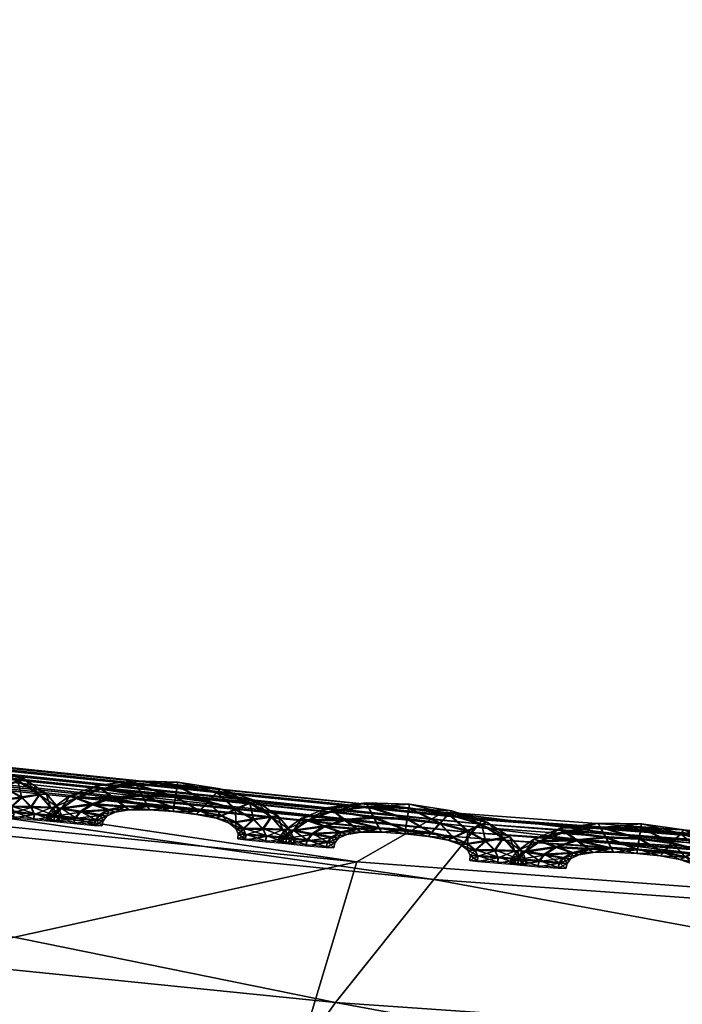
# Model space of a CAD drawing. Extents: x -7.4 to 7.4, y -11.5 to 9.8.
# Tile 332 of 469: x -0.643 to -0.484, y 9.394 to 9.632. Entities that reach past the tile are written whole.
import ezdxf

# ---------------------------------------------------------------- set-up
doc = ezdxf.new("R2010")
doc.units = 0
doc.header["$MEASUREMENT"] = 0
for name, color, linetype in [('A-FURN-3-ST', 150, 'Continuous'), ('A-FURN-3-ST-SEAM', 130, 'Continuous'), ('A-FURN-3-ST-SI', 160, 'Continuous')]:
    doc.layers.add(name, color=color, linetype=linetype)

msp = doc.modelspace()

# ---------------------------------------------------------------- meshes
at = {"layer": 'A-FURN-3-ST'}
mesh = msp.add_polyface(dxfattribs=at)
corners = [(-0.29098, 9.30467, 0.61819), (-0.27167, 9.40709, 1.00151), (0, 9.39906, 1.00155), (0, 9.29704, 0.61819), (-0.5936, 9.32387, 0.61819), (-0.56214, 9.4288, 1.00144), (-0.91719, 9.35069, 0.61819), (-0.8849, 9.46131, 1.00129), (-1.26207, 9.38711, 0.61819), (-1.23172, 9.50581, 1.00113), (-1.62401, 9.43544, 0.61819), (-1.5897, 9.56341, 1.00098), (-1.99018, 9.49361, 0.61819), (-1.94875, 9.63192, 1.00083), (-2.34041, 9.55636, 0.61819), (-1.35123, 9.09059, 0.56582), (-1.73692, 9.11935, 0.56582), (-2.1241, 9.15424, 0.56582), (-1.859, 8.65716, 0.55836), (-2.2831, 8.66878, 0.55836), (-1.44439, 8.6476, 0.55836), (-0.63005, 9.05338, 0.56582), (-0.97932, 9.06921, 0.56582), (-1.03908, 8.64051, 0.55836), (-0.65929, 8.63524, 0.55836), (-1.91804, 8.11232, 0.55836), (-2.39411, 8.11376, 0.55836), (-1.93379, 7.51392, 0.55836), (-1.48547, 8.11113, 0.55836), (-1.49132, 7.51392, 0.55836), (-1.06504, 8.11026, 0.55836), (-1.06876, 7.51392, 0.55836), (-0.67156, 8.1096, 0.55836), (-0.6733, 7.51392, 0.55836), (-0.32248, 8.10911, 0.55836), (0, 8.1089, 0.55836), (0, 7.51392, 0.55836), (-0.31817, 8.63132, 0.55836), (0, 8.62968, 0.55836), (-0.32308, 7.51392, 0.55836), (0, 9.03682, 0.56582), (-0.30741, 9.0416, 0.56582), (0.29098, 9.30467, 0.61819)]
mesh.append_faces([[corners[k] for k in face] for face in [(0, 1, 2), (2, 3, 0), (4, 5, 1), (1, 0, 4), (6, 7, 5), (5, 4, 6), (8, 9, 7), (7, 6, 8), (10, 11, 9), (9, 8, 10), (12, 13, 11), (11, 10, 12), (13, 12, 14), (15, 16, 10), (10, 8, 15), (16, 17, 12), (12, 10, 16), (17, 16, 18), (18, 19, 17), (16, 15, 20), (20, 18, 16), (21, 22, 6), (6, 4, 21), (22, 15, 8), (8, 6, 22), (20, 15, 22), (22, 23, 20), (22, 21, 24), (24, 23, 22), (19, 18, 25), (18, 20, 28), (28, 25, 18), (20, 23, 30), (30, 28, 20), (23, 24, 32), (32, 30, 23), (35, 34, 37), (37, 38, 35), (34, 32, 24), (24, 37, 34), (40, 41, 0), (0, 3, 40), (41, 21, 4), (4, 0, 41), (37, 24, 21), (21, 41, 37), (38, 37, 41), (41, 40, 38), (42, 3, 2), (40, 3, 42)]])
mesh.append_faces([[corners[k] for k in face] for face in [(29, 27, 25), (31, 29, 28), (33, 31, 30), (39, 33, 32)]], dxfattribs={"vtx0": -1, "vtx1": -1, "vtx2": -1})
mesh.append_faces([[corners[k] for k in face] for face in [(26, 25, 27), (25, 28, 29), (28, 30, 31), (30, 32, 33), (34, 35, 36), (32, 34, 39)]], dxfattribs={"vtx1": -1, "vtx2": -1})
mesh = msp.add_polyface(dxfattribs=at)
corners = [(-0.87283, 9.47288, 17.63264), (-0.87501, 9.47078, 17.62134), (-1.2449, 9.51899, 17.61351), (-1.24296, 9.52109, 17.62484), (-0.87631, 9.46955, 17.61473), (-1.24609, 9.51771, 17.60693), (-0.53471, 9.43593, 17.62834), (-0.5327, 9.43799, 17.6396), (-1.61344, 9.57783, 17.59997), (-1.61246, 9.5791, 17.60655), (-1.24743, 9.3698, 17.76043), (-1.2948, 9.42056, 17.66748), (-1.65219, 9.48001, 17.6601), (-0.93369, 9.39773, 17.65706), (-0.93476, 9.3731, 17.67581), (-0.59269, 9.3387, 17.68322), (-0.89499, 9.32341, 17.7683), (-1.29674, 9.44553, 17.64876), (-0.88458, 9.45933, 17.66261), (-0.91007, 9.42962, 17.66082), (-0.56725, 9.39489, 17.66805), (-0.58956, 9.36317, 17.66451), (-1.27624, 9.47762, 17.65272), (-1.25349, 9.50745, 17.65477), (-1.61974, 9.56752, 17.64778), (-1.63909, 9.53749, 17.64557), (-0.87342, 9.47202, 17.65017), (-0.53325, 9.43716, 17.65713), (-0.54358, 9.42452, 17.66965), (-1.24351, 9.52022, 17.64237), (-1.2449, 9.51899, 17.60123), (-1.24296, 9.52109, 17.59609), (-1.61079, 9.58124, 17.58913), (-1.61246, 9.5791, 17.59427), (-1.61079, 9.58124, 17.61788), (-1.61123, 9.58038, 17.63549), (-0.87501, 9.47078, 17.60902), (-0.87283, 9.47288, 17.60389), (-0.53471, 9.43593, 17.61602), (-0.5359, 9.43465, 17.62173)]
mesh.append_faces([[corners[k] for k in face] for face in [(0, 1, 2), (2, 3, 0), (1, 4, 5), (5, 2, 1), (4, 1, 6), (1, 0, 7), (2, 5, 8), (3, 2, 9), (10, 11, 12), (13, 14, 15), (11, 10, 16), (16, 14, 11), (17, 11, 14), (14, 13, 17), (18, 19, 20), (19, 13, 21), (22, 17, 13), (13, 19, 22), (23, 22, 19), (19, 18, 23), (22, 23, 24), (17, 22, 25), (0, 26, 27), (26, 18, 28), (29, 23, 18), (18, 26, 29), (3, 29, 26), (26, 0, 3), (30, 31, 32), (5, 30, 33), (29, 3, 34), (23, 29, 35), (4, 36, 30), (30, 5, 4), (36, 37, 31), (31, 30, 36), (37, 36, 38), (36, 4, 39)]])
mesh = msp.add_polyface(dxfattribs=at)
corners = [(-0.93476, 9.3731, 17.67581), (-0.89499, 9.32341, 17.7683), (-0.56451, 9.28971, 17.77534), (-2.07261, 8.3011, 18.26371), (-1.91864, 8.77223, 18.23218), (-2.29245, 8.80848, 18.22545), (-2.50658, 8.31321, 18.25561), (-2.63329, 8.83947, 18.21788), (-2.1687, 9.2031, 18.1293), (-2.46075, 9.25498, 18.12257), (-1.81998, 9.14233, 18.13607), (-1.64855, 8.28994, 18.27036), (-1.53168, 8.73857, 18.23823), (-1.45539, 9.08601, 18.14223), (-1.1462, 8.71084, 18.24386), (-1.09527, 9.03921, 18.14817), (-1.23394, 8.28071, 18.27603), (-0.83298, 8.27387, 18.28105), (-0.7788, 8.6902, 18.24922), (-0.75585, 9.00398, 18.1541), (-1.70755, 7.77134, 18.29528), (-1.27497, 7.77019, 18.30117), (-0.85894, 7.76932, 18.30608), (-2.18362, 7.77274, 18.28706), (-0.81335, 9.20924, 17.96105), (-0.50512, 9.17752, 17.96717), (-1.15265, 9.25259, 17.95413), (-1.24743, 9.3698, 17.76043), (-1.60256, 9.4286, 17.75332), (-1.50521, 9.30879, 17.94759), (-1.85947, 9.37574, 17.941), (-2.19743, 9.44775, 17.93382), (-2.46914, 9.50927, 17.92716)]
mesh.append_faces([[corners[k] for k in face] for face in [(0, 1, 2), (3, 4, 5), (5, 6, 3), (6, 5, 7), (8, 9, 7), (7, 5, 8), (10, 8, 5), (5, 4, 10), (4, 3, 11), (11, 12, 4), (12, 13, 10), (10, 4, 12), (14, 15, 13), (13, 12, 14), (12, 11, 16), (16, 14, 12), (17, 18, 14), (14, 16, 17), (18, 19, 15), (15, 14, 18), (20, 11, 3), (21, 16, 11), (22, 17, 16), (23, 3, 6), (1, 24, 25), (26, 15, 19), (19, 24, 26), (27, 26, 24), (24, 1, 27), (28, 29, 26), (26, 27, 28), (29, 13, 15), (15, 26, 29), (30, 10, 13), (13, 29, 30), (31, 8, 10), (10, 30, 31), (32, 9, 8)]])
mesh = msp.add_polyface(dxfattribs=at)
corners = [(-0.53471, 9.43593, 17.62834), (-0.5359, 9.43465, 17.62173), (-0.87631, 9.46955, 17.61473), (-0.5327, 9.43799, 17.6396), (-0.87501, 9.47078, 17.62134), (-0.24915, 9.41731, 17.64394), (-0.25034, 9.41521, 17.63264), (-0.25105, 9.41397, 17.62606), (0, 9.40845, 17.63405), (0, 9.40717, 17.62747), (0, 9.41051, 17.6453), (-0.59269, 9.3387, 17.68322), (-0.58956, 9.36317, 17.66451), (-0.93369, 9.39773, 17.65706), (-0.25564, 9.40383, 17.67398), (-0.26981, 9.37425, 17.67253), (0, 9.36749, 17.67402), (0, 9.39704, 17.67539), (-0.56725, 9.39489, 17.66805), (-0.28323, 9.34257, 17.66919), (-0.54358, 9.42452, 17.66965), (-0.88458, 9.45933, 17.66261), (-0.91007, 9.42962, 17.66082), (-0.25034, 9.41521, 17.62036), (-0.53471, 9.43593, 17.61602), (-0.24915, 9.41731, 17.61522), (-0.5327, 9.43799, 17.61088), (0, 9.40845, 17.62176), (0, 9.41051, 17.61663), (-0.53325, 9.43716, 17.65713), (-0.87283, 9.47288, 17.63264), (-0.87342, 9.47202, 17.65017), (-0.87283, 9.47288, 17.60389), (-0.87501, 9.47078, 17.60902), (-0.24947, 9.41644, 17.66143), (0, 9.40964, 17.6628)]
mesh.append_faces([[corners[k] for k in face] for face in [(0, 1, 2), (3, 0, 4), (5, 6, 0), (0, 3, 5), (6, 7, 1), (1, 0, 6), (8, 9, 7), (7, 6, 8), (10, 8, 6), (6, 5, 10), (11, 12, 13), (14, 15, 16), (16, 17, 14), (18, 12, 19), (19, 15, 18), (20, 18, 15), (15, 14, 20), (18, 20, 21), (12, 18, 22), (7, 23, 24), (24, 1, 7), (23, 25, 26), (26, 24, 23), (27, 28, 25), (25, 23, 27), (9, 27, 23), (23, 7, 9), (29, 3, 30), (20, 29, 31), (24, 26, 32), (1, 24, 33), (5, 34, 35), (35, 10, 5), (34, 14, 17), (17, 35, 34), (29, 20, 14), (14, 34, 29), (3, 29, 34), (34, 5, 3)]])
at = {"layer": 'A-FURN-3-ST-SEAM'}
mesh = msp.add_polyface(dxfattribs=at)
corners = [(-0.67963, 9.45167, 17.6223), (-0.67112, 9.45266, 17.62252), (-0.66982, 9.45006, 17.62382), (-0.66175, 9.44969, 17.62397), (-0.6716, 9.45373, 17.61914), (-0.67678, 9.44953, 17.62366), (-0.66218, 9.44713, 17.62271), (-0.66135, 9.45233, 17.62271), (-0.66119, 9.4534, 17.61933), (-0.6807, 9.45258, 17.61891), (-0.68573, 9.44944, 17.62214), (-0.66851, 9.44755, 17.6226), (-0.65593, 9.44635, 17.62283), (-0.65383, 9.44854, 17.62412), (-0.66135, 9.45249, 17.61598), (-0.67112, 9.45286, 17.61579), (-0.68177, 9.448, 17.62355), (-0.67393, 9.44738, 17.62249), (-0.66234, 9.44623, 17.61937), (-0.668, 9.44668, 17.61925), (-0.65173, 9.4508, 17.62286), (-0.65098, 9.45175, 17.61952), (-0.65177, 9.45101, 17.61613), (-0.67963, 9.45187, 17.61556), (-0.68719, 9.4501, 17.61876), (-0.68933, 9.44697, 17.62207), (-0.67287, 9.44668, 17.61914), (-0.65672, 9.44561, 17.61944), (-0.65066, 9.4452, 17.6229), (-0.64726, 9.44668, 17.62423), (-0.65383, 9.44879, 17.61488), (-0.66175, 9.44994, 17.61473), (-0.66982, 9.45031, 17.61458), (-0.6847, 9.44615, 17.62348), (-0.67781, 9.44656, 17.62241), (-0.67631, 9.44611, 17.6191), (-0.66851, 9.44771, 17.61587), (-0.66218, 9.4473, 17.61598), (-0.67393, 9.44759, 17.61575), (-0.64382, 9.44825, 17.62302), (-0.64251, 9.44891, 17.61967), (-0.64382, 9.44845, 17.61628), (-0.64726, 9.44693, 17.61499), (-0.67678, 9.44977, 17.61442), (-0.68569, 9.44965, 17.61541), (-0.69103, 9.44738, 17.61864), (-0.69083, 9.4452, 17.62199), (-0.67777, 9.44677, 17.61568), (-0.65593, 9.44652, 17.6161), (-0.65197, 9.44471, 17.61952), (-0.64722, 9.44368, 17.62298), (-0.64291, 9.44425, 17.62431), (-0.6507, 9.44536, 17.61617), (-0.69265, 9.44549, 17.61857), (-0.68596, 9.44466, 17.62344), (-0.68007, 9.44536, 17.62233), (-0.67833, 9.44516, 17.61903), (-0.68007, 9.44557, 17.6156), (-0.68173, 9.44821, 17.61427), (-0.63863, 9.44495, 17.62313), (-0.63701, 9.44528, 17.61978), (-0.63863, 9.44512, 17.6164), (-0.64295, 9.4445, 17.61503), (-0.64722, 9.44384, 17.61625), (-0.68929, 9.44713, 17.61533), (-0.69079, 9.44536, 17.61526), (-0.69305, 9.44421, 17.61857), (-0.69123, 9.44392, 17.62199), (-0.6847, 9.44639, 17.61419), (-0.64885, 9.44351, 17.6196), (-0.6454, 9.44207, 17.62302), (-0.64065, 9.4419, 17.62435), (-0.69119, 9.44413, 17.61526), (-0.68628, 9.44343, 17.62344), (-0.68106, 9.44417, 17.62233), (-0.67924, 9.44405, 17.61903), (-0.68106, 9.44434, 17.6156), (-0.6359, 9.44186, 17.62317), (-0.63416, 9.4419, 17.61982), (-0.63594, 9.44203, 17.61644), (-0.64065, 9.44215, 17.61511), (-0.6454, 9.44223, 17.61628), (-0.64718, 9.44219, 17.61963), (-0.68592, 9.44487, 17.61416), (-0.68628, 9.44363, 17.61416), (-0.64481, 9.44071, 17.62302), (-0.6399, 9.44021, 17.62435), (-0.68137, 9.44297, 17.62233), (-0.67951, 9.44285, 17.61903), (-0.68137, 9.44314, 17.6156), (-0.64667, 9.44096, 17.61963), (-0.63503, 9.43985, 17.62317), (-0.63317, 9.43976, 17.61986), (-0.63503, 9.44001, 17.61644), (-0.63994, 9.44046, 17.61511), (-0.64485, 9.44087, 17.61628), (-0.64675, 9.43972, 17.61963), (-0.64489, 9.43947, 17.62302), (-0.63998, 9.43898, 17.62435), (-0.64493, 9.43964, 17.61628), (-0.63507, 9.43852, 17.62317), (-0.63321, 9.43844, 17.61986), (-0.63507, 9.43873, 17.61644), (-0.63998, 9.43923, 17.61511)]
mesh.append_faces([[corners[k] for k in face] for face in [(2, 1, 0), (1, 2, 3), (0, 1, 4), (0, 5, 2), (6, 3, 2), (3, 7, 1), (8, 4, 1), (4, 9, 0), (5, 0, 10), (11, 2, 5), (3, 6, 12), (2, 11, 6), (7, 3, 13), (1, 7, 8), (4, 8, 14), (9, 4, 15), (10, 0, 9), (10, 16, 5), (5, 17, 11), (12, 6, 18), (12, 13, 3), (6, 11, 19), (13, 20, 7), (21, 8, 7), (22, 14, 8), (14, 15, 4), (15, 23, 9), (9, 24, 10), (16, 10, 25), (17, 5, 16), (11, 17, 26), (19, 18, 6), (18, 27, 12), (13, 12, 28), (26, 19, 11), (20, 13, 29), (7, 20, 21), (8, 21, 22), (14, 22, 30), (15, 14, 31), (23, 15, 32), (24, 9, 23), (25, 10, 24), (25, 33, 16), (16, 34, 17), (35, 26, 17), (18, 19, 36), (27, 18, 37), (28, 12, 27), (28, 29, 13), (19, 26, 38), (29, 39, 20), (40, 21, 20), (41, 22, 21), (42, 30, 22), (30, 31, 14), (31, 32, 15), (32, 43, 23), (23, 44, 24), (24, 45, 25), (33, 25, 46), (34, 16, 33), (17, 34, 35), (26, 35, 47), (38, 36, 19), (36, 37, 18), (37, 48, 27), (27, 49, 28), (29, 28, 50), (47, 38, 26), (39, 29, 51), (20, 39, 40), (21, 40, 41), (22, 41, 42), (30, 42, 52), (31, 30, 48), (32, 31, 37), (43, 32, 36), (44, 23, 43), (45, 24, 44), (25, 45, 53), (53, 46, 25), (46, 54, 33), (33, 55, 34), (56, 35, 34), (57, 47, 35), (36, 38, 43), (37, 36, 32), (48, 37, 31), (49, 27, 48), (50, 28, 49), (50, 51, 29), (38, 47, 58), (51, 59, 39), (60, 40, 39), (61, 41, 40), (62, 42, 41), (63, 52, 42), (52, 48, 30), (43, 58, 44), (44, 64, 45), (65, 53, 45), (46, 53, 66), (54, 46, 67), (55, 33, 54), (34, 55, 56), (35, 56, 57), (47, 57, 68), (58, 43, 38), (48, 52, 49), (49, 69, 50), (51, 50, 70), (68, 58, 47), (59, 51, 71), (39, 59, 60), (40, 60, 61), (41, 61, 62), (42, 62, 63), (52, 63, 69), (64, 44, 58), (45, 64, 65), (53, 65, 72), (72, 66, 53), (66, 67, 46), (67, 73, 54), (54, 74, 55), (56, 55, 74), (57, 56, 75), (68, 57, 76), (69, 49, 52), (70, 50, 69), (70, 71, 51), (58, 68, 64), (71, 77, 59), (78, 60, 59), (79, 61, 60), (80, 62, 61), (81, 63, 62), (82, 69, 63), (83, 65, 64), (84, 72, 65), (74, 54, 73), (74, 75, 56), (75, 76, 57), (76, 83, 68), (69, 82, 70), (71, 70, 85), (64, 68, 83), (77, 71, 86), (59, 77, 78), (60, 78, 79), (61, 79, 80), (62, 80, 81), (63, 81, 82), (65, 83, 84), (73, 87, 74), (75, 74, 87), (76, 75, 88), (83, 76, 89), (70, 82, 90), (90, 85, 70), (85, 86, 71), (86, 91, 77), (78, 77, 91), (79, 78, 92), (80, 79, 93), (81, 80, 94), (82, 81, 95), (89, 84, 83), (87, 88, 75), (88, 89, 76), (95, 90, 82), (85, 90, 96), (86, 85, 97), (91, 86, 98), (91, 92, 78), (92, 93, 79), (93, 94, 80), (94, 95, 81), (90, 95, 99), (99, 96, 90), (96, 97, 85), (97, 98, 86), (98, 100, 91), (92, 91, 100), (93, 92, 101), (94, 93, 102), (95, 94, 103), (103, 99, 95), (100, 101, 92), (101, 102, 93), (102, 103, 94)]])
mesh = msp.add_polyface(dxfattribs=at)
corners = [(-0.62376, 9.44635, 17.62344), (-0.61525, 9.44734, 17.62363), (-0.6139, 9.44475, 17.62492), (-0.60587, 9.44434, 17.62507), (-0.61572, 9.44837, 17.62024), (-0.62091, 9.44417, 17.62477), (-0.60626, 9.44178, 17.62382), (-0.60547, 9.44697, 17.62382), (-0.60531, 9.44804, 17.62043), (-0.62482, 9.44722, 17.62001), (-0.62981, 9.44409, 17.62328), (-0.61259, 9.44219, 17.6237), (-0.60001, 9.441, 17.62393), (-0.59795, 9.44322, 17.62523), (-0.60547, 9.44718, 17.61709), (-0.61525, 9.44751, 17.61689), (-0.62585, 9.4426, 17.62465), (-0.61806, 9.44207, 17.62359), (-0.60642, 9.44092, 17.62047), (-0.61212, 9.44133, 17.62036), (-0.59586, 9.44549, 17.62401), (-0.5951, 9.44639, 17.62062), (-0.59589, 9.44565, 17.61727), (-0.62376, 9.44652, 17.61671), (-0.63131, 9.44471, 17.61986), (-0.63341, 9.44157, 17.62317), (-0.61699, 9.44133, 17.62028), (-0.6008, 9.44026, 17.62055), (-0.59479, 9.43985, 17.62401), (-0.59134, 9.44137, 17.62534), (-0.59795, 9.44347, 17.61598), (-0.60587, 9.44458, 17.61583), (-0.6139, 9.44495, 17.61568), (-0.62878, 9.44079, 17.62458), (-0.62189, 9.44125, 17.62351), (-0.62039, 9.44079, 17.6202), (-0.61259, 9.4424, 17.61697), (-0.6063, 9.44194, 17.61709), (-0.61806, 9.44223, 17.61686), (-0.58794, 9.44293, 17.62412), (-0.58664, 9.44359, 17.62078), (-0.58794, 9.4431, 17.61739), (-0.59138, 9.44157, 17.6161), (-0.62091, 9.44442, 17.61553), (-0.62981, 9.44425, 17.61655), (-0.63515, 9.44199, 17.61975), (-0.63491, 9.4398, 17.62313), (-0.62189, 9.44141, 17.61678), (-0.60005, 9.44116, 17.6172), (-0.59605, 9.43935, 17.62062), (-0.5913, 9.43832, 17.62408), (-0.58703, 9.43894, 17.62541), (-0.59479, 9.44001, 17.61727), (-0.63673, 9.44009, 17.61971), (-0.63005, 9.43927, 17.62454), (-0.62415, 9.44001, 17.62348), (-0.62241, 9.4398, 17.62016), (-0.62415, 9.44021, 17.61674), (-0.62585, 9.44285, 17.61541), (-0.58272, 9.4396, 17.62423), (-0.58113, 9.43993, 17.62089), (-0.58276, 9.43976, 17.61751), (-0.58703, 9.43918, 17.61617), (-0.5913, 9.43849, 17.61735), (-0.63341, 9.44178, 17.61644), (-0.63491, 9.44001, 17.6164), (-0.63713, 9.43881, 17.61971), (-0.63527, 9.43852, 17.62313), (-0.62878, 9.44104, 17.61533), (-0.59293, 9.43816, 17.6207), (-0.58948, 9.43671, 17.62412), (-0.58474, 9.43659, 17.62545), (-0.63527, 9.43873, 17.6164), (-0.63036, 9.43803, 17.62454), (-0.62514, 9.43881, 17.62344), (-0.62332, 9.43869, 17.62013), (-0.62514, 9.43898, 17.61671), (-0.58002, 9.43651, 17.62427), (-0.57825, 9.43655, 17.62093), (-0.58002, 9.43667, 17.61754), (-0.58477, 9.43684, 17.61621), (-0.58948, 9.43692, 17.61739), (-0.59127, 9.43684, 17.62073), (-0.63001, 9.43951, 17.6153), (-0.63036, 9.43828, 17.6153), (-0.58889, 9.43535, 17.62412), (-0.58398, 9.4349, 17.62549), (-0.62546, 9.43762, 17.62344), (-0.6236, 9.43753, 17.62013), (-0.62546, 9.43778, 17.61671), (-0.59075, 9.4356, 17.62073), (-0.57912, 9.43449, 17.62431), (-0.5773, 9.43445, 17.62096), (-0.57912, 9.43469, 17.61754), (-0.58402, 9.43515, 17.61621), (-0.58893, 9.43552, 17.61739), (-0.59083, 9.4344, 17.62073), (-0.58897, 9.43412, 17.62412), (-0.58406, 9.43362, 17.62549), (-0.58901, 9.43432, 17.61739), (-0.57915, 9.43321, 17.62431), (-0.5773, 9.43308, 17.62096), (-0.57915, 9.43338, 17.61758), (-0.5841, 9.43387, 17.61621)]
mesh.append_faces([[corners[k] for k in face] for face in [(2, 1, 0), (1, 2, 3), (0, 1, 4), (0, 5, 2), (6, 3, 2), (3, 7, 1), (8, 4, 1), (4, 9, 0), (5, 0, 10), (11, 2, 5), (3, 6, 12), (2, 11, 6), (7, 3, 13), (1, 7, 8), (4, 8, 14), (9, 4, 15), (10, 0, 9), (10, 16, 5), (5, 17, 11), (12, 6, 18), (12, 13, 3), (6, 11, 19), (13, 20, 7), (21, 8, 7), (22, 14, 8), (14, 15, 4), (15, 23, 9), (9, 24, 10), (16, 10, 25), (17, 5, 16), (11, 17, 26), (19, 18, 6), (18, 27, 12), (13, 12, 28), (26, 19, 11), (20, 13, 29), (7, 20, 21), (8, 21, 22), (14, 22, 30), (15, 14, 31), (23, 15, 32), (24, 9, 23), (25, 10, 24), (25, 33, 16), (16, 34, 17), (35, 26, 17), (18, 19, 36), (27, 18, 37), (28, 12, 27), (28, 29, 13), (19, 26, 38), (29, 39, 20), (40, 21, 20), (41, 22, 21), (42, 30, 22), (30, 31, 14), (31, 32, 15), (32, 43, 23), (23, 44, 24), (24, 45, 25), (33, 25, 46), (34, 16, 33), (17, 34, 35), (26, 35, 47), (38, 36, 19), (36, 37, 18), (37, 48, 27), (27, 49, 28), (29, 28, 50), (47, 38, 26), (39, 29, 51), (20, 39, 40), (21, 40, 41), (22, 41, 42), (30, 42, 52), (31, 30, 48), (32, 31, 37), (43, 32, 36), (44, 23, 43), (45, 24, 44), (25, 45, 53), (53, 46, 25), (46, 54, 33), (33, 55, 34), (56, 35, 34), (57, 47, 35), (36, 38, 43), (37, 36, 32), (48, 37, 31), (49, 27, 48), (50, 28, 49), (50, 51, 29), (38, 47, 58), (51, 59, 39), (60, 40, 39), (61, 41, 40), (62, 42, 41), (63, 52, 42), (52, 48, 30), (43, 58, 44), (44, 64, 45), (65, 53, 45), (46, 53, 66), (54, 46, 67), (55, 33, 54), (34, 55, 56), (35, 56, 57), (47, 57, 68), (58, 43, 38), (48, 52, 49), (49, 69, 50), (51, 50, 70), (68, 58, 47), (59, 51, 71), (39, 59, 60), (40, 60, 61), (41, 61, 62), (42, 62, 63), (52, 63, 69), (64, 44, 58), (45, 64, 65), (53, 65, 72), (72, 66, 53), (66, 67, 46), (67, 73, 54), (54, 74, 55), (56, 55, 74), (57, 56, 75), (68, 57, 76), (69, 49, 52), (70, 50, 69), (70, 71, 51), (58, 68, 64), (71, 77, 59), (78, 60, 59), (79, 61, 60), (80, 62, 61), (81, 63, 62), (82, 69, 63), (83, 65, 64), (84, 72, 65), (74, 54, 73), (74, 75, 56), (75, 76, 57), (76, 83, 68), (69, 82, 70), (71, 70, 85), (64, 68, 83), (77, 71, 86), (59, 77, 78), (60, 78, 79), (61, 79, 80), (62, 80, 81), (63, 81, 82), (65, 83, 84), (73, 87, 74), (75, 74, 87), (76, 75, 88), (83, 76, 89), (70, 82, 90), (90, 85, 70), (85, 86, 71), (86, 91, 77), (78, 77, 91), (79, 78, 92), (80, 79, 93), (81, 80, 94), (82, 81, 95), (89, 84, 83), (87, 88, 75), (88, 89, 76), (95, 90, 82), (85, 90, 96), (86, 85, 97), (91, 86, 98), (91, 92, 78), (92, 93, 79), (93, 94, 80), (94, 95, 81), (90, 95, 99), (99, 96, 90), (96, 97, 85), (97, 98, 86), (98, 100, 91), (92, 91, 100), (93, 92, 101), (94, 93, 102), (95, 94, 103), (103, 99, 95), (100, 101, 92), (101, 102, 93), (102, 103, 94)]])
mesh = msp.add_polyface(dxfattribs=at)
corners = [(-0.56784, 9.441, 17.62454), (-0.55937, 9.44199, 17.62473), (-0.55803, 9.43939, 17.62602), (-0.54999, 9.43902, 17.62618), (-0.55984, 9.44306, 17.62134), (-0.56499, 9.43881, 17.62587), (-0.55038, 9.43647, 17.62492), (-0.54959, 9.44166, 17.62492), (-0.54943, 9.44273, 17.62154), (-0.56895, 9.4419, 17.62112), (-0.57393, 9.43873, 17.62439), (-0.55672, 9.43688, 17.6248), (-0.54413, 9.43572, 17.62503), (-0.54204, 9.43795, 17.62633), (-0.54959, 9.44186, 17.61819), (-0.55937, 9.44215, 17.618), (-0.56993, 9.43729, 17.62576), (-0.56214, 9.43671, 17.62469), (-0.55054, 9.43556, 17.62157), (-0.5562, 9.43597, 17.62146), (-0.53998, 9.44021, 17.62507), (-0.53923, 9.44116, 17.62173), (-0.54002, 9.44042, 17.61834), (-0.56784, 9.44116, 17.61781), (-0.5754, 9.43935, 17.62096), (-0.5775, 9.43626, 17.62427), (-0.56107, 9.43601, 17.62138), (-0.54488, 9.43494, 17.62165), (-0.53887, 9.43457, 17.62511), (-0.53543, 9.43614, 17.62644), (-0.54208, 9.43819, 17.61705), (-0.54999, 9.43927, 17.61693), (-0.55803, 9.43964, 17.61678), (-0.57286, 9.43543, 17.62568), (-0.56598, 9.43589, 17.62462), (-0.56451, 9.43543, 17.62131), (-0.55672, 9.43704, 17.61808), (-0.55038, 9.43663, 17.61819), (-0.56214, 9.43688, 17.61796), (-0.53202, 9.43774, 17.62523), (-0.53076, 9.4384, 17.62184), (-0.53206, 9.43791, 17.61849), (-0.53546, 9.43638, 17.61716), (-0.56499, 9.43906, 17.61663), (-0.57393, 9.43894, 17.61766), (-0.57923, 9.43663, 17.62085), (-0.579, 9.43449, 17.62423), (-0.56598, 9.43605, 17.61788), (-0.54413, 9.43589, 17.6183), (-0.54018, 9.43407, 17.62173), (-0.53539, 9.43308, 17.62518), (-0.53111, 9.43374, 17.62648), (-0.53891, 9.43478, 17.61838), (-0.58082, 9.43473, 17.62081), (-0.57413, 9.43391, 17.62564), (-0.56823, 9.43469, 17.62458), (-0.56653, 9.43449, 17.62127), (-0.56823, 9.43486, 17.61785), (-0.56993, 9.43753, 17.61651), (-0.5268, 9.43445, 17.6253), (-0.52522, 9.43482, 17.62195), (-0.52684, 9.43465, 17.61857), (-0.53111, 9.43399, 17.61724), (-0.53543, 9.43325, 17.61845), (-0.5775, 9.43642, 17.61754), (-0.579, 9.43465, 17.61751), (-0.58121, 9.43346, 17.62081), (-0.57935, 9.43321, 17.62423), (-0.57286, 9.43568, 17.61644), (-0.53701, 9.43292, 17.62176), (-0.53357, 9.43152, 17.62518), (-0.52882, 9.43144, 17.62652), (-0.57935, 9.43338, 17.61751), (-0.57445, 9.43267, 17.62564), (-0.56922, 9.43346, 17.62454), (-0.5674, 9.43338, 17.62123), (-0.56922, 9.43362, 17.61781), (-0.52407, 9.4314, 17.62534), (-0.52233, 9.43148, 17.62199), (-0.52411, 9.43156, 17.61861), (-0.52886, 9.43169, 17.61727), (-0.53357, 9.43169, 17.61845), (-0.53535, 9.4316, 17.6218), (-0.57409, 9.43416, 17.6164), (-0.57445, 9.43292, 17.6164), (-0.53297, 9.43016, 17.62523), (-0.52807, 9.42975, 17.62655), (-0.56954, 9.43226, 17.62454), (-0.56768, 9.43218, 17.62123), (-0.56954, 9.43243, 17.61781), (-0.53483, 9.43037, 17.6218), (-0.52316, 9.42942, 17.62534), (-0.52134, 9.42934, 17.62203), (-0.5232, 9.42958, 17.61861), (-0.52811, 9.43, 17.61727), (-0.53301, 9.43033, 17.61849), (-0.53491, 9.42917, 17.62184), (-0.53305, 9.42893, 17.62523), (-0.52811, 9.42847, 17.62655), (-0.53305, 9.42909, 17.61849), (-0.5232, 9.4281, 17.62534), (-0.52134, 9.42802, 17.62203), (-0.52324, 9.42827, 17.61861), (-0.52814, 9.42872, 17.61727)]
mesh.append_faces([[corners[k] for k in face] for face in [(2, 1, 0), (1, 2, 3), (0, 1, 4), (0, 5, 2), (6, 3, 2), (3, 7, 1), (8, 4, 1), (4, 9, 0), (5, 0, 10), (11, 2, 5), (3, 6, 12), (2, 11, 6), (7, 3, 13), (1, 7, 8), (4, 8, 14), (9, 4, 15), (10, 0, 9), (10, 16, 5), (5, 17, 11), (12, 6, 18), (12, 13, 3), (6, 11, 19), (13, 20, 7), (21, 8, 7), (22, 14, 8), (14, 15, 4), (15, 23, 9), (9, 24, 10), (16, 10, 25), (17, 5, 16), (11, 17, 26), (19, 18, 6), (18, 27, 12), (13, 12, 28), (26, 19, 11), (20, 13, 29), (7, 20, 21), (8, 21, 22), (14, 22, 30), (15, 14, 31), (23, 15, 32), (24, 9, 23), (25, 10, 24), (25, 33, 16), (16, 34, 17), (35, 26, 17), (18, 19, 36), (27, 18, 37), (28, 12, 27), (28, 29, 13), (19, 26, 38), (29, 39, 20), (40, 21, 20), (41, 22, 21), (42, 30, 22), (30, 31, 14), (31, 32, 15), (32, 43, 23), (23, 44, 24), (24, 45, 25), (33, 25, 46), (34, 16, 33), (17, 34, 35), (26, 35, 47), (38, 36, 19), (36, 37, 18), (37, 48, 27), (27, 49, 28), (29, 28, 50), (47, 38, 26), (39, 29, 51), (20, 39, 40), (21, 40, 41), (22, 41, 42), (30, 42, 52), (31, 30, 48), (32, 31, 37), (43, 32, 36), (44, 23, 43), (45, 24, 44), (25, 45, 53), (53, 46, 25), (46, 54, 33), (33, 55, 34), (56, 35, 34), (57, 47, 35), (36, 38, 43), (37, 36, 32), (48, 37, 31), (49, 27, 48), (50, 28, 49), (50, 51, 29), (38, 47, 58), (51, 59, 39), (60, 40, 39), (61, 41, 40), (62, 42, 41), (63, 52, 42), (52, 48, 30), (43, 58, 44), (44, 64, 45), (65, 53, 45), (46, 53, 66), (54, 46, 67), (55, 33, 54), (34, 55, 56), (35, 56, 57), (47, 57, 68), (58, 43, 38), (48, 52, 49), (49, 69, 50), (51, 50, 70), (68, 58, 47), (59, 51, 71), (39, 59, 60), (40, 60, 61), (41, 61, 62), (42, 62, 63), (52, 63, 69), (64, 44, 58), (45, 64, 65), (53, 65, 72), (72, 66, 53), (66, 67, 46), (67, 73, 54), (54, 74, 55), (56, 55, 74), (57, 56, 75), (68, 57, 76), (69, 49, 52), (70, 50, 69), (70, 71, 51), (58, 68, 64), (71, 77, 59), (78, 60, 59), (79, 61, 60), (80, 62, 61), (81, 63, 62), (82, 69, 63), (83, 65, 64), (84, 72, 65), (74, 54, 73), (74, 75, 56), (75, 76, 57), (76, 83, 68), (69, 82, 70), (71, 70, 85), (64, 68, 83), (77, 71, 86), (59, 77, 78), (60, 78, 79), (61, 79, 80), (62, 80, 81), (63, 81, 82), (65, 83, 84), (73, 87, 74), (75, 74, 87), (76, 75, 88), (83, 76, 89), (70, 82, 90), (90, 85, 70), (85, 86, 71), (86, 91, 77), (78, 77, 91), (79, 78, 92), (80, 79, 93), (81, 80, 94), (82, 81, 95), (89, 84, 83), (87, 88, 75), (88, 89, 76), (95, 90, 82), (85, 90, 96), (86, 85, 97), (91, 86, 98), (91, 92, 78), (92, 93, 79), (93, 94, 80), (94, 95, 81), (90, 95, 99), (99, 96, 90), (96, 97, 85), (97, 98, 86), (98, 100, 91), (92, 91, 100), (93, 92, 101), (94, 93, 102), (95, 94, 103), (103, 99, 95), (100, 101, 92), (101, 102, 93), (102, 103, 94)]])
mesh = msp.add_polyface(dxfattribs=at)
corners = [(-0.51196, 9.43601, 17.62557), (-0.50345, 9.43712, 17.62572), (-0.50211, 9.43457, 17.62705), (-0.49403, 9.43428, 17.62716), (-0.50397, 9.43816, 17.62237), (-0.50907, 9.43391, 17.6269), (-0.49443, 9.43173, 17.62591), (-0.49368, 9.43692, 17.62591), (-0.49352, 9.43799, 17.62252), (-0.51303, 9.43692, 17.62218), (-0.51802, 9.43371, 17.62541), (-0.50076, 9.43206, 17.62583), (-0.48818, 9.43103, 17.62602), (-0.48612, 9.43325, 17.62732), (-0.49368, 9.43712, 17.61918), (-0.50345, 9.43729, 17.61899), (-0.51402, 9.4323, 17.62678), (-0.50622, 9.43181, 17.62572), (-0.49459, 9.43082, 17.62256), (-0.50025, 9.43119, 17.62249), (-0.48406, 9.43556, 17.62606), (-0.48331, 9.43651, 17.62271), (-0.4841, 9.43572, 17.61933), (-0.51196, 9.43622, 17.61883), (-0.51948, 9.43432, 17.62203), (-0.52158, 9.43119, 17.62534), (-0.50515, 9.43111, 17.62237), (-0.48897, 9.43024, 17.62264), (-0.48291, 9.42995, 17.6261), (-0.47951, 9.43148, 17.62739), (-0.48616, 9.4335, 17.61804), (-0.49407, 9.43453, 17.61792), (-0.50211, 9.43482, 17.61777), (-0.51694, 9.43041, 17.62675), (-0.51006, 9.43095, 17.62564), (-0.50856, 9.43053, 17.62233), (-0.50076, 9.43222, 17.6191), (-0.49447, 9.43189, 17.61918), (-0.50622, 9.43201, 17.61899), (-0.47607, 9.43313, 17.62618), (-0.47484, 9.43379, 17.62283), (-0.47611, 9.43329, 17.61944), (-0.47955, 9.43173, 17.61815), (-0.50907, 9.43416, 17.61766), (-0.51802, 9.43387, 17.61868), (-0.52332, 9.43152, 17.62191), (-0.52304, 9.42938, 17.6253), (-0.51006, 9.43111, 17.61891), (-0.48818, 9.43119, 17.61929), (-0.48422, 9.42942, 17.62271), (-0.47943, 9.42847, 17.62614), (-0.47512, 9.42913, 17.62747), (-0.48295, 9.43012, 17.61937), (-0.5249, 9.42962, 17.62188), (-0.51817, 9.42888, 17.62671), (-0.51232, 9.42971, 17.6256), (-0.51057, 9.42954, 17.6223), (-0.51232, 9.42987, 17.61887), (-0.51402, 9.43255, 17.61754), (-0.47084, 9.42987, 17.62625), (-0.46926, 9.4302, 17.6229), (-0.47088, 9.43004, 17.61952), (-0.4752, 9.42938, 17.61819), (-0.47947, 9.42863, 17.6194), (-0.52158, 9.43136, 17.61861), (-0.52304, 9.42954, 17.61857), (-0.52526, 9.42835, 17.62188), (-0.52344, 9.4281, 17.6253), (-0.51694, 9.43065, 17.61746), (-0.48105, 9.42827, 17.62275), (-0.47757, 9.42691, 17.62618), (-0.47282, 9.42682, 17.62751), (-0.52344, 9.42827, 17.61857), (-0.51849, 9.42765, 17.62671), (-0.51327, 9.42847, 17.62557), (-0.51144, 9.42839, 17.62226), (-0.51331, 9.42863, 17.61883), (-0.46811, 9.42682, 17.62629), (-0.46633, 9.42686, 17.62294), (-0.46815, 9.42699, 17.61956), (-0.47286, 9.42707, 17.61823), (-0.47761, 9.42707, 17.61944), (-0.47935, 9.42699, 17.62279), (-0.51817, 9.42913, 17.61743), (-0.51849, 9.42789, 17.61743), (-0.47698, 9.4255, 17.62618), (-0.47207, 9.42513, 17.62751), (-0.51358, 9.42728, 17.62557), (-0.51172, 9.42719, 17.62226), (-0.51358, 9.42744, 17.61883), (-0.47884, 9.42575, 17.62279), (-0.46716, 9.4248, 17.62633), (-0.46534, 9.42476, 17.62298), (-0.4672, 9.42501, 17.6196), (-0.47211, 9.42538, 17.61826), (-0.47702, 9.42571, 17.61944), (-0.47892, 9.42456, 17.62279), (-0.47706, 9.42431, 17.62618), (-0.47211, 9.42386, 17.62751), (-0.4771, 9.42447, 17.61944), (-0.4672, 9.42349, 17.62633), (-0.46538, 9.42344, 17.62298), (-0.46724, 9.42369, 17.6196), (-0.47219, 9.4241, 17.61826)]
mesh.append_faces([[corners[k] for k in face] for face in [(2, 1, 0), (1, 2, 3), (0, 1, 4), (0, 5, 2), (6, 3, 2), (3, 7, 1), (8, 4, 1), (4, 9, 0), (5, 0, 10), (11, 2, 5), (3, 6, 12), (2, 11, 6), (7, 3, 13), (1, 7, 8), (4, 8, 14), (9, 4, 15), (10, 0, 9), (10, 16, 5), (5, 17, 11), (12, 6, 18), (12, 13, 3), (6, 11, 19), (13, 20, 7), (21, 8, 7), (22, 14, 8), (14, 15, 4), (15, 23, 9), (9, 24, 10), (16, 10, 25), (17, 5, 16), (11, 17, 26), (19, 18, 6), (18, 27, 12), (13, 12, 28), (26, 19, 11), (20, 13, 29), (7, 20, 21), (8, 21, 22), (14, 22, 30), (15, 14, 31), (23, 15, 32), (24, 9, 23), (25, 10, 24), (25, 33, 16), (16, 34, 17), (35, 26, 17), (18, 19, 36), (27, 18, 37), (28, 12, 27), (28, 29, 13), (19, 26, 38), (29, 39, 20), (40, 21, 20), (41, 22, 21), (42, 30, 22), (30, 31, 14), (31, 32, 15), (32, 43, 23), (23, 44, 24), (24, 45, 25), (33, 25, 46), (34, 16, 33), (17, 34, 35), (26, 35, 47), (38, 36, 19), (36, 37, 18), (37, 48, 27), (27, 49, 28), (29, 28, 50), (47, 38, 26), (39, 29, 51), (20, 39, 40), (21, 40, 41), (22, 41, 42), (30, 42, 52), (31, 30, 48), (32, 31, 37), (43, 32, 36), (44, 23, 43), (45, 24, 44), (25, 45, 53), (53, 46, 25), (46, 54, 33), (33, 55, 34), (56, 35, 34), (57, 47, 35), (36, 38, 43), (37, 36, 32), (48, 37, 31), (49, 27, 48), (50, 28, 49), (50, 51, 29), (38, 47, 58), (51, 59, 39), (60, 40, 39), (61, 41, 40), (62, 42, 41), (63, 52, 42), (52, 48, 30), (43, 58, 44), (44, 64, 45), (65, 53, 45), (46, 53, 66), (54, 46, 67), (55, 33, 54), (34, 55, 56), (35, 56, 57), (47, 57, 68), (58, 43, 38), (48, 52, 49), (49, 69, 50), (51, 50, 70), (68, 58, 47), (59, 51, 71), (39, 59, 60), (40, 60, 61), (41, 61, 62), (42, 62, 63), (52, 63, 69), (64, 44, 58), (45, 64, 65), (53, 65, 72), (72, 66, 53), (66, 67, 46), (67, 73, 54), (54, 74, 55), (56, 55, 74), (57, 56, 75), (68, 57, 76), (69, 49, 52), (70, 50, 69), (70, 71, 51), (58, 68, 64), (71, 77, 59), (78, 60, 59), (79, 61, 60), (80, 62, 61), (81, 63, 62), (82, 69, 63), (83, 65, 64), (84, 72, 65), (74, 54, 73), (74, 75, 56), (75, 76, 57), (76, 83, 68), (69, 82, 70), (71, 70, 85), (64, 68, 83), (77, 71, 86), (59, 77, 78), (60, 78, 79), (61, 79, 80), (62, 80, 81), (63, 81, 82), (65, 83, 84), (73, 87, 74), (75, 74, 87), (76, 75, 88), (83, 76, 89), (70, 82, 90), (90, 85, 70), (85, 86, 71), (86, 91, 77), (78, 77, 91), (79, 78, 92), (80, 79, 93), (81, 80, 94), (82, 81, 95), (89, 84, 83), (87, 88, 75), (88, 89, 76), (95, 90, 82), (85, 90, 96), (86, 85, 97), (91, 86, 98), (91, 92, 78), (92, 93, 79), (93, 94, 80), (94, 95, 81), (90, 95, 99), (99, 96, 90), (96, 97, 85), (97, 98, 86), (98, 100, 91), (92, 91, 100), (93, 92, 101), (94, 93, 102), (95, 94, 103), (103, 99, 95), (100, 101, 92), (101, 102, 93), (102, 103, 94)]])
at = {"layer": 'A-FURN-3-ST-SI'}
mesh = msp.add_polyface(dxfattribs=at)
corners = [(0, 9.41162, 11.46456), (-0.24852, 9.41842, 11.46338), (-0.2486, 9.41825, 17.34759), (0, 9.4115, 17.34896), (-0.24915, 9.41731, 17.61522), (0, 9.41051, 17.61663), (-0.53175, 9.43898, 17.34333), (-0.5327, 9.43799, 17.61088), (-0.53163, 9.43915, 11.45981), (-0.87168, 9.474, 11.45395), (-0.87184, 9.47387, 17.33648), (-0.87283, 9.47288, 17.60389), (-1.24205, 9.52204, 17.32884), (-1.24296, 9.52109, 17.59609), (-1.24193, 9.52221, 11.44745), (0, 9.41236, 2.96679), (-0.256, 9.41966, 2.96656), (-0.24943, 9.41854, 7.23698), (0, 9.41171, 7.2377), (-0.53281, 9.43935, 7.23485), (-0.54121, 9.44083, 2.96584), (-0.87485, 9.47515, 2.96466), (-0.87208, 9.47417, 7.23131), (-1.24126, 9.52225, 7.22743), (-1.23655, 9.52241, 2.96337), (-1.60873, 9.58232, 7.22393), (-1.60988, 9.58236, 11.44167), (0, 9.39906, 1.00155), (-0.27167, 9.40709, 1.00151), (-0.56214, 9.4288, 1.00144), (-0.8849, 9.46131, 1.00129), (-1.23172, 9.50581, 1.00113), (-1.60066, 9.58211, 2.96219)]
mesh.append_faces([[corners[k] for k in face] for face in [(0, 1, 2), (2, 3, 0), (2, 4, 5), (5, 3, 2), (6, 7, 4), (4, 2, 6), (1, 8, 6), (6, 2, 1), (8, 9, 10), (10, 6, 8), (10, 11, 7), (7, 6, 10), (12, 13, 11), (11, 10, 12), (9, 14, 12), (12, 10, 9), (15, 16, 17), (17, 18, 15), (18, 17, 1), (1, 0, 18), (17, 19, 8), (8, 1, 17), (16, 20, 19), (19, 17, 16), (20, 21, 22), (22, 19, 20), (19, 22, 9), (9, 8, 19), (22, 23, 14), (14, 9, 22), (21, 24, 23), (23, 22, 21), (25, 23, 24), (26, 14, 23), (27, 28, 16), (16, 15, 27), (28, 29, 20), (20, 16, 28), (29, 30, 21), (21, 20, 29), (30, 31, 24), (24, 21, 30), (32, 24, 31)]])

doc.saveas('drawing.dxf')
